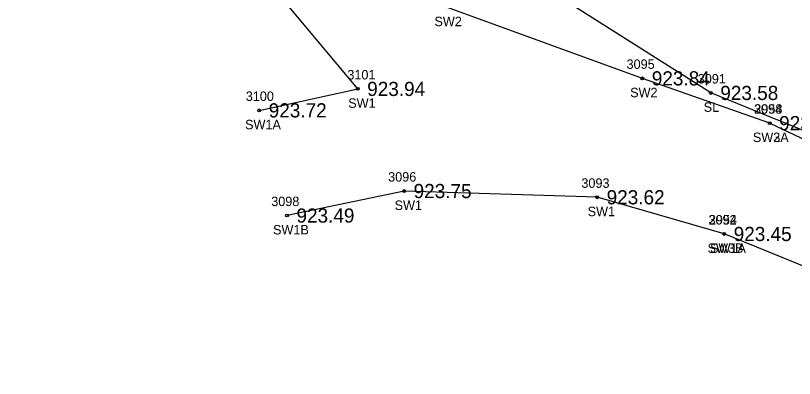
# Model space of a CAD drawing. Extents: x 1575382 to 1578175, y 1099175 to 1101955.
# Drawn here: x 1576914.7 to 1576997.2, y 1100729.1 to 1100767.5 of the extents above; entities that cross this region are included whole.
import ezdxf

# ---------------------------------------------------------------- set-up
doc = ezdxf.new("R2010")
doc.units = 0
for name, color, linetype in [('RD_EX_Conc', 7, 'Continuous'), ('RD_EX_Conc_txCode', 7, 'Continuous'), ('RD_EX_TX_Conc_ELEV', 7, 'Continuous'), ('RD_EX_TX_VEG_ELEV', 7, 'Continuous'), ('RD_EX_VEG', 7, 'Continuous'), ('RD_EX_VEG_txCode', 7, 'Continuous'), ('RD_SMD_Locator', 7, 'Continuous')]:
    doc.layers.add(name, color=color, linetype=linetype)

msp = doc.modelspace()

# ---------------------------------------------------------------- linework, layer by layer
at = {"layer": 'RD_EX_Conc'}
msp.add_line((1576994.545, 1100756.094), (1577028.227, 1100740.206), dxfattribs=at)
for points in [[(1576994.545, 1100756.094), (1576981.067, 1100760.836), (1576960.358, 1100768.356), (1576964.872, 1100772.79), (1576933.563, 1100809.105), (1576928.447, 1100805.273), (1576916.39, 1100827.45), (1576902.893, 1100863.242), (1576882.426, 1100894.493), (1576865.128, 1100911.461), (1576867.148, 1100913.94), (1576860.658, 1100918.876), (1576858.731, 1100916.397), (1576840.146, 1100929.986), (1576841.902, 1100932.536), (1576835.732, 1100937.484), (1576833.918, 1100935.066), (1576817.027, 1100950.676)], [(1576940.528, 1100757.447), (1576950.953, 1100759.717), (1576918.699, 1100798.29), (1576917.437, 1100783.054)], [(1576989.733, 1100744.367), (1576976.288, 1100748.251), (1576955.862, 1100748.909), (1576943.467, 1100746.317)], [(1577021.879, 1100729.081), (1577004.665, 1100738.293), (1576989.733, 1100744.367)]]:
    msp.add_lwpolyline(points, dxfattribs=at)
at = {"layer": 'RD_EX_VEG'}
msp.add_lwpolyline([(1576815.034, 1101055.099), (1576833.721, 1101006.581), (1576857.566, 1100960.375), (1576886.692, 1100916.883), (1576920.078, 1100877.681), (1576958.628, 1100841.518), (1576999.237, 1100810.946), (1577044.614, 1100772.82), (1577027.667, 1100742.339), (1577009.85, 1100750.508), (1576988.317, 1100759.291), (1576965.743, 1100773.629), (1576933.976, 1100810.235), (1576917.815, 1100828.049), (1576903.899, 1100864.233), (1576883.403, 1100895.406), (1576864.834, 1100917.249), (1576817.517, 1100956.766)], dxfattribs=at)
at = {"layer": 'RD_SMD_Locator'}
for centre in [(1576981.067, 1100760.836), (1576950.953, 1100759.717), (1576988.317, 1100759.291), (1576940.528, 1100757.447), (1576994.545, 1100756.094), (1576994.545, 1100756.094), (1576955.862, 1100748.909), (1576976.288, 1100748.251), (1576943.467, 1100746.317), (1576989.733, 1100744.367), (1576989.733, 1100744.367)]:
    msp.add_circle(centre, 0.15, dxfattribs=at)

# ---------------------------------------------------------------- texts
at = {"layer": 'RD_EX_Conc_txCode'}
for s, p in [('SW2', (1576959.066, 1100766.356)), ('3095', (1576979.398, 1100761.836)), ('3101', (1576949.851, 1100760.717)), ('SW2', (1576979.776, 1100758.836)), ('3100', (1576939.103, 1100758.447)), ('SW1', (1576949.945, 1100757.717)), ('3094', (1576992.875, 1100757.094)), ('2958', (1576992.915, 1100757.094)), ('SW1A', (1576939.032, 1100755.447)), ('SW3A', (1576992.765, 1100754.094)), ('SW2A', (1576992.765, 1100754.094)), ('3096', (1576954.169, 1100749.909)), ('3093', (1576974.619, 1100749.251)), ('3098', (1576941.798, 1100747.317)), ('SW1', (1576954.854, 1100746.909)), ('SW1', (1576975.28, 1100746.251)), ('3092', (1576988.064, 1100745.367)), ('2954', (1576988.103, 1100745.367)), ('SW1B', (1576941.987, 1100744.317)), ('SW3B', (1576987.97, 1100742.367)), ('SW1A', (1576988.237, 1100742.367))]:
    msp.add_text(s, height=1, dxfattribs=at).set_placement(p)
at = {"layer": 'RD_EX_TX_Conc_ELEV'}
for s, p in [('923.84', (1576982.067, 1100760.086)), ('923.94', (1576951.953, 1100758.967)), ('923.72', (1576941.528, 1100756.697)), ('923.64', (1576995.545, 1100755.344)), ('923.64', (1576995.545, 1100755.344)), ('923.75', (1576956.862, 1100748.159)), ('923.62', (1576977.288, 1100747.501)), ('923.49', (1576944.467, 1100745.567)), ('923.45', (1576990.733, 1100743.617)), ('923.45', (1576990.733, 1100743.617))]:
    msp.add_text(s, height=1.5, dxfattribs=at).set_placement(p)
at = {"layer": 'RD_EX_TX_VEG_ELEV'}
msp.add_text('923.58', height=1.5, dxfattribs=at).set_placement((1576989.317, 1100758.541))
at = {"layer": 'RD_EX_VEG_txCode'}
for s, p in [('3091', (1576986.931, 1100760.291)), ('SL', (1576987.561, 1100757.291))]:
    msp.add_text(s, height=1, dxfattribs=at).set_placement(p)

doc.saveas('drawing.dxf')
